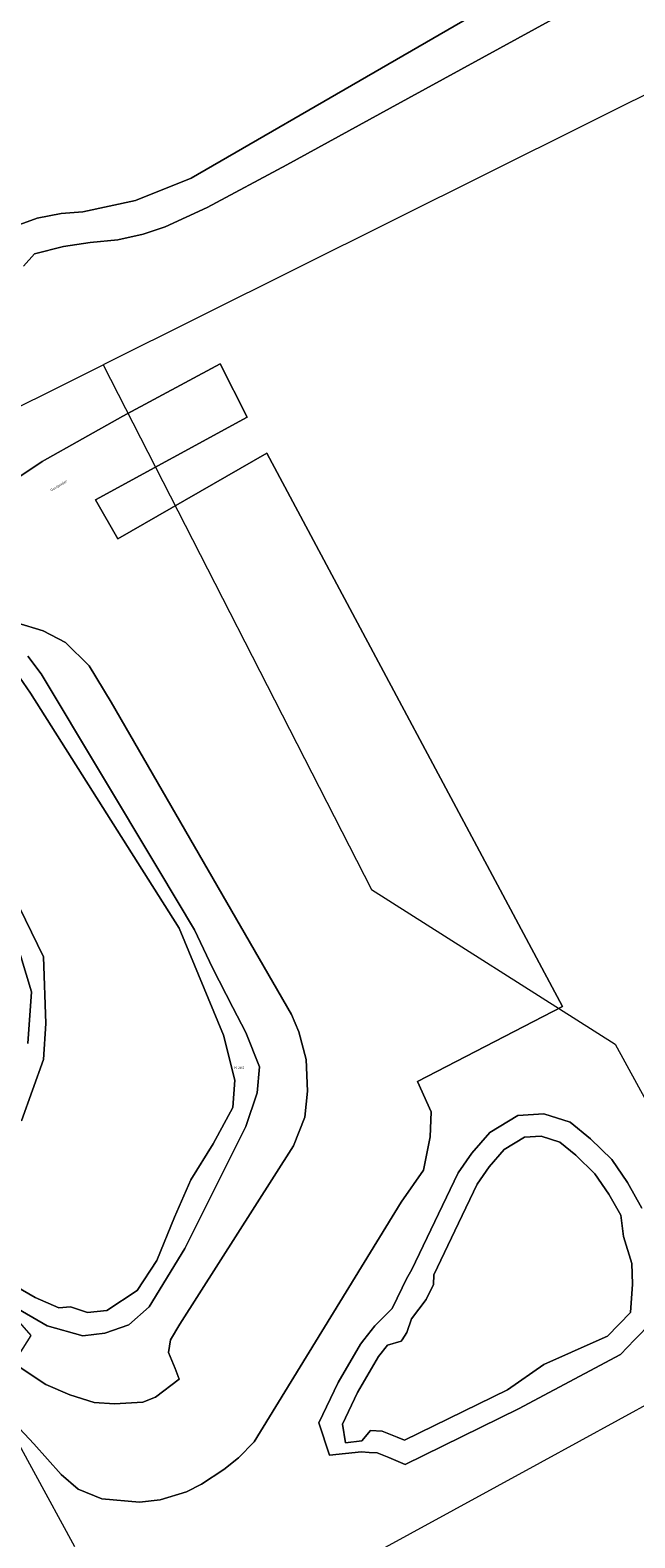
# Model space of a CAD drawing. Header units: metres. Extents: x 250001 to 257773, y 598992 to 609118.
# Tile 442 of 656: x 252868 to 252952, y 605144 to 605356. Entities that reach past the tile are written whole.
import ezdxf
from ezdxf.enums import TextEntityAlignment as Align
from ezdxf.lldxf.tags import DXFTag

# ---------------------------------------------------------------- set-up
doc = ezdxf.new("R2010")
doc.units = ezdxf.units.M
for name, color, linetype, lineweight in [('B-WE-GR-GROENVOORZIENING-GV', 252, 'Continuous', 18), ('B-WE-KG-GRENS_PERCEEL-G', 150, 'KG-PERCEEL', 18), ('B-WE-KG-GRENS_PERCEEL-S', 150, 'Continuous', 25), ('B-WE-OG-TOPOGRAFIE-T18', 2, 'Continuous', 18), ('B-WE-OG-WATER-GV', 252, 'Continuous', 18), ('B-WE-OG-WATER_SLOOT-GV', 252, 'Continuous', 18), ('B-WE-VH-ONVERHARD-GV', 252, 'Continuous', 18), ('B-WE-VH-VERHARDING_GESLOTEN-GV', 252, 'Continuous', 18), ('X-XX-AL-REFERENTIE-G', 7, 'Continuous', 18)]:
    doc.layers.add(name, color=color, linetype=linetype, lineweight=lineweight)
doc.styles.add('NLCS-ISO', font='NLCS-ISO.ttf')
doc.styles.add('NLCS-ISO-ANNOTATIEF-T18', font='NLCS-ISO.ttf', dxfattribs={"height": 1.8})
doc.styles.get("Standard").update_dxf_attribs({"font": 'NLCS-ISO.ttf'})
tags = doc.linetypes.add('KG-PERCEEL', pattern='A,5.5,-2,["P",Standard,S=1.8,R=0,X=-0.5,Y=-0.9],-2,5.5,-2,[5,NLCS.SHX,S=0.75,R=0,X=0,Y=0],-2', length=19).pattern_tags.tags
tags[6] = DXFTag(74, 10)

# ---------------------------------------------------------------- blocks, each defined once
blk = doc.blocks.new('SKG-PERCEELNUMMER-SO')
at = {"style": 'NLCS-ISO', "oblique": 10, "flags": 1}
blk.add_attdef('GEMEENTECODE', text='', height=1.8, dxfattribs=at).set_placement((0, 2.6), align=Align.MIDDLE_CENTER)
at = {"style": 'NLCS-ISO', "oblique": 10}
blk.add_attdef('SECTIE', text='', height=1.8, dxfattribs=at).set_placement((-0.5, 0), align=Align.MIDDLE_RIGHT)
blk.add_attdef('PERCEELNUMMER', text='', height=1.8, dxfattribs=at).set_placement((0.5, 0), align=Align.MIDDLE_LEFT)
blk = doc.blocks.new('BS2021-132-Xref-KAD-20210617')
at = {"layer": 'B-WE-KG-GRENS_PERCEEL-G', "flags": 128}
for points in [[(253153.629, 605612.502), (253010.57, 605533.72), (252966.18, 605461.05), (253013.32, 605376.18), (252877.79, 605308.56)], [(252845.927, 605257.219), (252844.559, 605258.223), (252843.157, 605259.179), (252841.722, 605260.085), (252827.605, 605273.177), (252858.329, 605298.88), (252877.79, 605308.56)], [(252877.79, 605308.56), (252915.49, 605234.86), (252949.74, 605213.11), (252972.07, 605172.27)], [(252873.818, 605142.495), (252862.251, 605163.651), (252867.679, 605172.19), (252854.015, 605187.77), (252855.07, 605189.099), (252856.078, 605190.465), (252857.037, 605191.864), (252857.947, 605193.297), (252858.807, 605194.76), (252859.614, 605196.253), (252860.369, 605197.772), (252861.071, 605199.318), (252861.717, 605200.887), (252862.309, 605202.477), (252862.845, 605204.087), (252863.324, 605205.715), (252863.746, 605207.359), (252864.11, 605209.017), (252864.416, 605210.686), (252864.663, 605212.365), (252864.852, 605214.051), (252864.981, 605215.743), (252865.052, 605217.439), (252865.063, 605219.136), (252865.014, 605220.832), (252864.907, 605222.526), (252864.74, 605224.215), (252864.514, 605225.896), (252864.23, 605227.569), (252863.887, 605229.232), (252863.486, 605230.881), (252863.028, 605232.515), (252862.513, 605234.132), (252861.942, 605235.73), (252861.316, 605237.307), (252860.634, 605238.861), (252859.899, 605240.39), (252859.111, 605241.893), (252858.271, 605243.368), (252857.379, 605244.812), (252856.438, 605246.224), (252855.448, 605247.602), (252854.41, 605248.945), (252853.326, 605250.25), (252852.197, 605251.517), (252851.024, 605252.744), (252849.81, 605253.929), (252848.554, 605255.071), (252847.26, 605256.168), (252845.927, 605257.219)], [(252972.07, 605172.27), (252939.17, 605154.28)], [(252939.17, 605154.28), (252883.897, 605124.06)]]:
    blk.add_lwpolyline(points, dxfattribs=at)
at = {"layer": 'B-WE-KG-GRENS_PERCEEL-S', "xscale": 0.2, "yscale": 0.2, "zscale": 0.2}
blk.add_blockref('SKG-PERCEELNUMMER-SO', (252896.623, 605209.8), dxfattribs=at).add_auto_attribs({'PERCEELNUMMER': '285', 'SECTIE': 'M'})
blk = doc.blocks.new('BS2021-132-Xref-BGT-GRIJS-20210617-aangepast')
at = {"layer": 'B-WE-GR-GROENVOORZIENING-GV', "flags": 128}
for points in [[(252860.361, 605171.479), (252869.758, 605165.295), (252873.106, 605163.86), (252876.523, 605162.766), (252879.393, 605162.561), (252883.357, 605162.835), (252885.134, 605163.518), (252888.482, 605166.047), (252887.935, 605167.55), (252886.979, 605169.805), (252887.252, 605171.582), (252888.551, 605173.769), (252904.541, 605198.848), (252906.113, 605202.88), (252906.523, 605206.502), (252906.318, 605210.944), (252905.293, 605214.839), (252904.268, 605217.3), (252878.915, 605261.172), (252875.84, 605266.297), (252872.491, 605269.577), (252869.348, 605271.217), (252865.658, 605272.311)], [(252867.202, 605267.647), (252869.104, 605265.16), (252885.633, 605237.586), (252890.607, 605229.175), (252893.166, 605223.836), (252896.019, 605218.278), (252897.847, 605214.767), (252899.749, 605209.94), (252899.456, 605206.283), (252897.847, 605201.529), (252889.29, 605184.414), (252884.243, 605176.223), (252881.391, 605173.663), (252878.027, 605172.493), (252874.955, 605172.127), (252869.908, 605173.516), (252857.474, 605180.757)], [(252867.202, 605213.231), (252867.714, 605220.472), (252864.715, 605230.419)]]:
    blk.add_lwpolyline(points, dxfattribs=at)
at = {"layer": 'B-WE-OG-WATER-GV', "flags": 128}
for points in [[(252866.099, 605328.311), (252868.512, 605329.189), (252871.877, 605329.847), (252874.949, 605330.067), (252882.336, 605331.676), (252890.162, 605334.821), (252943.627, 605365.759)], [(252865.593, 605179.075), (252868.226, 605177.539), (252871.59, 605176.076), (252873.199, 605176.223), (252875.613, 605175.418), (252878.319, 605175.711), (252882.561, 605178.49), (252885.341, 605182.732), (252887.827, 605188.803), (252890.095, 605194.069), (252893.24, 605199.115), (252896.019, 605204.235), (252896.311, 605208.038), (252894.702, 605214.401), (252888.486, 605229.395), (252867.568, 605262.454), (252865.008, 605266.184)], [(252866.032, 605232.32), (252869.396, 605225.372), (252869.762, 605216.01), (252869.396, 605210.964), (252866.324, 605202.333)]]:
    blk.add_lwpolyline(points, dxfattribs=at)
blk.add_lwpolyline([(252947.484, 605171.57), (252948.673, 605172.103), (252951.868, 605175.395), (252952.152, 605179.377), (252952.055, 605182.282), (252950.893, 605186.106), (252950.506, 605189.107), (252948.86, 605192.06), (252946.875, 605194.916), (252944.212, 605197.53), (252941.937, 605199.369), (252939.322, 605200.192), (252936.998, 605200.047), (252934.142, 605198.304), (252932.012, 605195.884), (252930.34, 605193.464), (252927.704, 605187.96), (252924.231, 605180.705), (252924.188, 605179.353), (252923.171, 605177.223), (252921.138, 605174.512), (252920.46, 605172.624), (252919.811, 605171.57), (252919.685, 605171.365), (252917.749, 605170.833), (252916.49, 605169.235), (252913.537, 605164.153), (252911.407, 605159.699), (252911.852, 605157.121), (252914.128, 605157.363), (252915.377, 605158.828), (252916.974, 605158.731), (252919.105, 605157.908), (252920.121, 605157.472), (252934.585, 605164.551), (252939.716, 605168.085)], close=True, dxfattribs=at)
at = {"layer": 'B-WE-OG-WATER_SLOOT-GV', "flags": 128}
for points in [[(252866.611, 605322.424), (252868.147, 605324.179), (252872.243, 605325.203), (252875.973, 605325.788), (252879.849, 605326.154), (252883.433, 605326.958), (252886.505, 605327.982), (252892.429, 605330.688), (252903.619, 605336.686), (252918.101, 605344.658), (252981.732, 605379.472)], [(252943.627, 605365.759), (252890.162, 605334.821), (252882.336, 605331.676), (252874.949, 605330.067), (252871.877, 605329.847), (252868.512, 605329.189), (252866.099, 605328.311)], [(252864.715, 605230.419), (252867.714, 605220.472), (252867.202, 605213.231)], [(252857.474, 605180.757), (252869.908, 605173.516), (252874.955, 605172.127), (252878.027, 605172.493), (252881.391, 605173.663), (252884.243, 605176.223), (252889.29, 605184.414), (252897.847, 605201.529), (252899.456, 605206.283), (252899.749, 605209.94), (252897.847, 605214.767), (252896.019, 605218.278), (252893.166, 605223.836), (252890.607, 605229.175), (252885.633, 605237.586), (252869.104, 605265.16), (252867.202, 605267.647)], [(252866.324, 605202.333), (252869.396, 605210.964), (252869.762, 605216.01), (252869.396, 605225.372), (252866.032, 605232.32)], [(252865.008, 605266.184), (252867.568, 605262.454), (252888.486, 605229.395), (252894.702, 605214.401), (252896.311, 605208.038), (252896.019, 605204.235), (252893.24, 605199.115), (252890.095, 605194.069), (252887.827, 605188.803), (252885.341, 605182.732), (252882.561, 605178.49), (252878.319, 605175.711), (252875.613, 605175.418), (252873.199, 605176.223), (252871.59, 605176.076), (252868.226, 605177.539), (252865.593, 605179.075)], [(252953.492, 605190.091), (252951.482, 605193.696), (252949.244, 605196.916), (252946.269, 605199.837), (252943.422, 605202.139), (252939.702, 605203.31), (252936.043, 605203.081), (252932.134, 605200.696), (252929.575, 605197.788), (252927.661, 605195.018), (252924.919, 605189.293), (252921.166, 605181.453), (252920.415, 605180.139), (252919.81, 605178.87), (252918.389, 605175.993), (252915.952, 605173.541), (252914.399, 605171.57), (252913.93, 605170.975), (252910.805, 605165.597), (252908.084, 605159.906), (252909.602, 605155.35), (252914.075, 605155.825), (252915.173, 605155.747), (252916.309, 605155.678), (252917.94, 605155.048), (252920.206, 605154.077), (252936.147, 605161.879), (252950.476, 605169.528), (252952.458, 605171.57), (252954.868, 605174.052)]]:
    blk.add_lwpolyline(points, dxfattribs=at)
blk.add_lwpolyline([(252919.811, 605171.57), (252920.46, 605172.624), (252921.138, 605174.512), (252923.171, 605177.223), (252924.188, 605179.353), (252924.231, 605180.705), (252927.704, 605187.96), (252930.34, 605193.464), (252932.012, 605195.884), (252934.142, 605198.304), (252936.998, 605200.047), (252939.322, 605200.192), (252941.937, 605199.369), (252944.212, 605197.53), (252946.875, 605194.916), (252948.86, 605192.06), (252950.506, 605189.107), (252950.893, 605186.106), (252952.055, 605182.282), (252952.152, 605179.377), (252951.868, 605175.395), (252948.673, 605172.103), (252947.484, 605171.57), (252939.716, 605168.085), (252934.585, 605164.551), (252920.121, 605157.472), (252919.105, 605157.908), (252916.974, 605158.731), (252915.377, 605158.828), (252914.128, 605157.363), (252911.852, 605157.121), (252911.407, 605159.699), (252913.537, 605164.153), (252916.49, 605169.235), (252917.749, 605170.833), (252919.685, 605171.365)], close=True, dxfattribs=at)
at = {"layer": 'B-WE-VH-ONVERHARD-GV', "flags": 128}
for points in [[(252981.732, 605379.472), (252918.101, 605344.658), (252903.619, 605336.686), (252892.429, 605330.688), (252886.505, 605327.982), (252883.433, 605326.958), (252879.849, 605326.154), (252875.973, 605325.788), (252872.243, 605325.203), (252868.147, 605324.179), (252866.611, 605322.424)], [(252864.701, 605291.924), (252869.211, 605294.999), (252880.555, 605301.354), (252894.223, 605308.735), (252898.049, 605301.217), (252876.728, 605289.6), (252879.872, 605284.133), (252900.783, 605296.161), (252942.332, 605218.393), (252921.967, 605207.869), (252923.881, 605203.632), (252923.744, 605200.079), (252922.787, 605195.432), (252919.644, 605190.921), (252899.006, 605157.231), (252896.819, 605154.976), (252894.769, 605153.336), (252891.626, 605151.286), (252889.507, 605150.192), (252885.817, 605149.099), (252882.879, 605148.757), (252877.617, 605149.236), (252874.268, 605150.602), (252871.876, 605152.653), (252868.049, 605156.958), (252865.384, 605159.828)], [(252954.868, 605174.052), (252952.458, 605171.57), (252950.476, 605169.528), (252936.147, 605161.879), (252920.206, 605154.077), (252917.94, 605155.048), (252916.309, 605155.678), (252915.173, 605155.747), (252914.075, 605155.825), (252909.602, 605155.35), (252908.084, 605159.906), (252910.805, 605165.597), (252913.93, 605170.975), (252914.399, 605171.57), (252915.952, 605173.541), (252918.389, 605175.993), (252919.81, 605178.87), (252920.415, 605180.139), (252921.166, 605181.453), (252924.919, 605189.293), (252927.661, 605195.018), (252929.575, 605197.788), (252932.134, 605200.696), (252936.043, 605203.081), (252939.702, 605203.31), (252943.422, 605202.139), (252946.269, 605199.837), (252949.244, 605196.916), (252951.482, 605193.696), (252953.492, 605190.091)]]:
    blk.add_lwpolyline(points, dxfattribs=at)
at = {"layer": 'B-WE-VH-VERHARDING_GESLOTEN-GV', "flags": 128}
for points in [[(252865.658, 605272.311), (252869.348, 605271.217), (252872.491, 605269.577), (252875.84, 605266.297), (252878.915, 605261.172), (252904.268, 605217.3), (252905.293, 605214.839), (252906.318, 605210.944), (252906.523, 605206.502), (252906.113, 605202.88), (252904.541, 605198.848), (252888.551, 605173.769), (252887.252, 605171.582), (252886.979, 605169.805), (252887.935, 605167.55), (252888.482, 605166.047), (252885.134, 605163.518), (252883.357, 605162.835), (252879.393, 605162.561), (252876.523, 605162.766), (252873.106, 605163.86), (252869.758, 605165.295), (252860.361, 605171.479)], [(252865.384, 605159.828), (252868.049, 605156.958), (252871.876, 605152.653), (252874.268, 605150.602), (252877.617, 605149.236), (252882.879, 605148.757), (252885.817, 605149.099), (252889.507, 605150.192), (252891.626, 605151.286), (252894.769, 605153.336), (252896.819, 605154.976), (252899.006, 605157.231), (252919.644, 605190.921), (252922.787, 605195.432), (252923.744, 605200.079), (252923.881, 605203.632), (252921.967, 605207.869), (252942.332, 605218.393), (252900.783, 605296.161), (252879.872, 605284.133), (252876.728, 605289.6), (252898.049, 605301.217), (252894.223, 605308.735), (252880.555, 605301.354), (252869.211, 605294.999), (252864.701, 605291.924)]]:
    blk.add_lwpolyline(points, dxfattribs=at)
at = {"layer": 'B-WE-OG-TOPOGRAFIE-T18', "style": 'NLCS-ISO-ANNOTATIEF-T18'}
blk.add_text('Oostpolder', height=0.36, rotation=31.4, dxfattribs=at).set_placement((252871.594, 605291.564), align=Align.MIDDLE)

msp = doc.modelspace()

# ---------------------------------------------------------------- block references
at = {"layer": 'X-XX-AL-REFERENTIE-G'}
for name in ['BS2021-132-Xref-BGT-GRIJS-20210617-aangepast', 'BS2021-132-Xref-KAD-20210617']:
    msp.add_blockref(name, (0, 0), dxfattribs=at)

doc.saveas('drawing.dxf')
